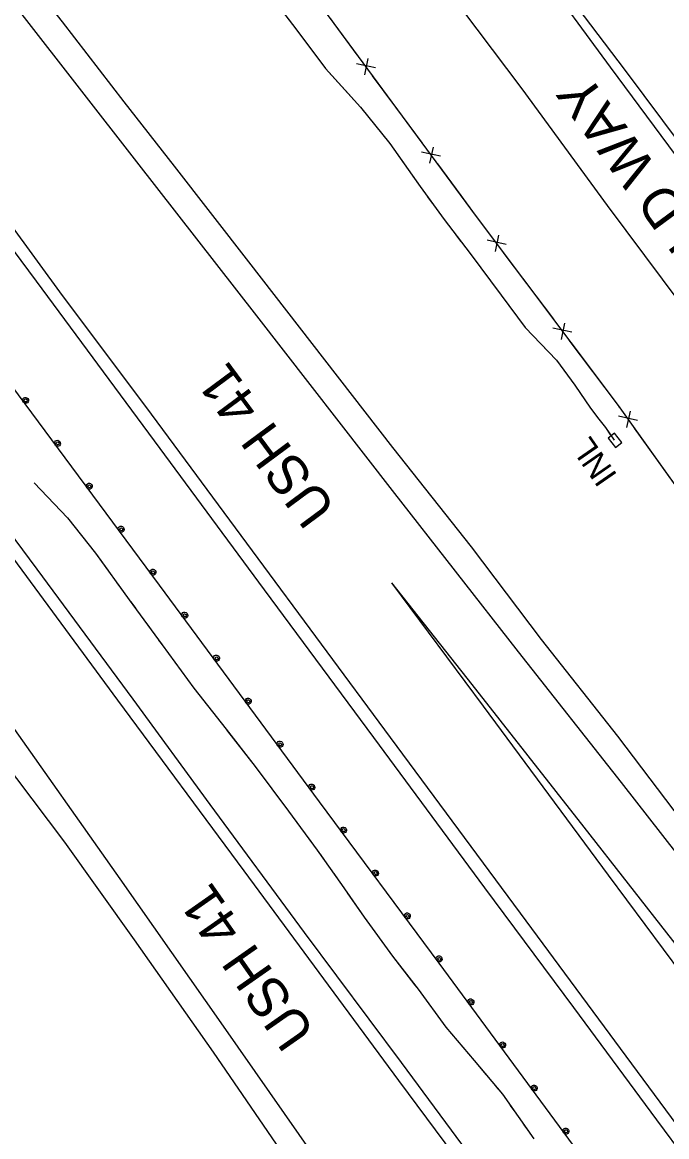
# Model space of a CAD drawing. Extents: x 353423 to 364002, y 127000 to 201942.
# Drawn here: x 358103.2 to 358266.8, y 134000 to 134282.6 of the extents above; entities that cross this region are included whole.
import ezdxf

# ---------------------------------------------------------------- set-up
doc = ezdxf.new("R2010")
doc.units = 0
for name, color, linetype in [('E_DTM_SlopeBottom', 7, 'Continuous'), ('E_DTM_SlopeTop', 7, 'Continuous'), ('E_MISCPROP', 7, 'Continuous'), ('E_RW_IP', 7, 'Continuous'), ('E_STRUCT_WingWall', 7, 'Continuous')]:
    doc.layers.add(name, color=color, linetype=linetype)

msp = doc.modelspace()

# ---------------------------------------------------------------- linework, layer by layer
at = {"layer": 'E_DTM_SlopeBottom'}
for p, q in [((358190.14, 134269.28), (358191.03, 134273.42)), ((358192.85, 134271.07), (358188.04, 134272.14)), ((358206.7, 134246.87), (358207.59, 134251.01)), ((358209.4, 134248.66), (358204.59, 134249.73)), ((358223.32, 134224.5), (358224.18, 134228.64)), ((358226.02, 134226.31), (358221.19, 134227.34)), ((358242.74, 134204.03), (358237.92, 134205.06)), ((358240.05, 134202.22), (358240.91, 134206.36)), ((358259.39, 134181.65), (358254.59, 134182.78)), ((358256.66, 134179.9), (358257.61, 134184.02))]:
    msp.add_line(p, q, dxfattribs=at)
for points in [[(358435.86, 133952.59), (358393.53, 133995.64), (358355.13, 134047.78), (358318.08, 134098.15), (358281.06, 134148.45), (358254.55, 134185.41), (358218.26, 134233.74), (358182.35, 134282.36), (358148.23, 134328.01), (358112.55, 134376.05), (358092.67, 134402.56)], [(358188.23, 134274.4), (358182.35, 134282.36), (358181.5, 134283.5)], [(358198.06, 134261.1), (358192.14, 134269.1)], [(358204.78, 134251.99), (358198.06, 134261.1)], [(358214.61, 134238.69), (358208.69, 134246.7)], [(358221.37, 134229.6), (358218.26, 134233.74), (358214.61, 134238.69)], [(358231.3, 134216.38), (358225.32, 134224.34)], [(358238.1, 134207.33), (358231.3, 134216.38)], [(358248.03, 134194.1), (358242.05, 134202.06)], [(358254.82, 134185.04), (358254.55, 134185.41), (358248.03, 134194.1)], [(358264.46, 134171.6), (358258.65, 134179.69)], [(358253.79, 134174.82), (358255.36, 134176.05), (358253.51, 134178.41), (358251.94, 134177.18), (358253.79, 134174.82)], [(358271.05, 134162.4), (358264.46, 134171.6)]]:
    msp.add_lwpolyline(points, dxfattribs=at)
at = {"layer": 'E_DTM_SlopeTop'}
for points in [[(358415.27, 133722.02), (358387.19, 133760), (358361.15, 133795.17), (358331.12, 133835.63), (358300.06, 133877.67), (358267.49, 133921.52), (358236.31, 133963.85), (358198.76, 134014.23), (358159.51, 134067.42), (358127.47, 134110.72), (358088.74, 134163.19), (358058.38, 134204.18), (358025.08, 134249.29), (358000.18, 134282.95), (357974.43, 134317.75), (357950.56, 134350.12), (357914.23, 134398.54)], [(357974.16, 134396.1), (358000.81, 134360.16), (358025.74, 134326.62), (358049.41, 134294.54), (358078.22, 134255.27), (358106.79, 134216.99), (358136.71, 134176.45), (358164.66, 134138.72), (358192.37, 134101.28), (358220.57, 134063.13), (358243.14, 134032.73), (358264.16, 134004.3), (358286.81, 133973.85), (358308.07, 133945.08), (358330.44, 133914.93), (358355.78, 133880.67), (358380.96, 133846.88), (358401.94, 133818.36), (358421.37, 133792.31)], [(357977.82, 134396.88), (358000.87, 134365.68), (358025.16, 134332.89), (358049.16, 134300.56), (358073.6, 134267.52), (358092.86, 134241.31), (358113.39, 134213.38), (358134.53, 134185.23), (358161.55, 134148.55), (358196.56, 134101.27), (358229.62, 134056.67), (358260.76, 134014.63), (358289.78, 133975.39), (358321.32, 133932.76), (358347.93, 133897.12), (358377.8, 133856.42), (358406.41, 133817.77), (358421.8, 133796.91)], [(358015.83, 134396.91), (358042, 134363.14), (358071.37, 134325.52), (358103.15, 134284.62), (358132.19, 134247.25), (358162.7, 134208.21), (358197.09, 134163.88), (358229.11, 134122.94), (358255.26, 134089.84), (358283.44, 134053.73), (358305.37, 134025.24), (358330.29, 133993.23), (358358.14, 133957.2), (358386.24, 133921.21), (358412.62, 133887.07), (358427.98, 133866.96)], [(358028.18, 134392.9), (358046.23, 134369.73), (358060.9, 134350.67), (358079.8, 134326.16), (358098.38, 134301.86), (358113.37, 134282.76), (358128.97, 134262.48), (358141.8, 134246.14), (358160.67, 134221.88), (358179.91, 134197.04), (358197.22, 134174.83), (358217.16, 134149.57), (358234.96, 134126.11), (358254.28, 134101.6), (358272.57, 134077.51), (358288.71, 134057.06), (358306.44, 134034.23), (358323.99, 134010.82), (358345.06, 133983.17), (358362.9, 133959.8), (358382.39, 133934.95), (358402.48, 133908.73), (358426.16, 133877.85)], [(358438.9, 134012.47), (358418.65, 134032.3), (358397.18, 134054.6), (358377.33, 134076.01), (358356.46, 134099.96), (358334.14, 134127), (358312.98, 134154.15), (358296.73, 134175.51), (358275.23, 134204.78), (358251.8, 134236.15), (358230.09, 134265.75), (358211.19, 134290.92), (358190.09, 134319.48), (358166.83, 134350.68), (358147.07, 134377.19), (358135.24, 134393.48)], [(358441, 134040.82), (358420.3, 134061.58), (358398.35, 134085.21), (358376.1, 134110.63), (358354.96, 134135.91), (358339.59, 134154.86), (358320.48, 134179.82), (358304.76, 134200.89), (358290.07, 134220.7), (358270.97, 134246.37), (358252.52, 134271.24), (358234, 134296.57), (358214.61, 134322.71), (358196, 134347.62), (358176, 134374.22), (358163.43, 134391.47)], [(358441.35, 134045.38), (358415.37, 134071.93), (358393.99, 134095.18), (358370.31, 134122.32), (358350.56, 134146.5), (358329.11, 134173.37), (358310.82, 134197.62), (358296.57, 134216.3), (358280.25, 134238.33), (358256.33, 134270.45), (358237.14, 134295.79), (358216.71, 134324.8), (358200.97, 134346.69), (358168.48, 134390.5)], [(358416.24, 133726.44), (358397.14, 133752.28), (358381.22, 133773.81), (358365.92, 133794.74), (358345.72, 133822.13), (358327.64, 133846.09), (358303.03, 133879.42), (358280.42, 133909.99), (358265.85, 133929.55), (358250.54, 133950.32), (358236.91, 133968.78), (358217.68, 133994.21), (358199.44, 134018.83), (358174.83, 134051.83), (358150.92, 134084.29), (358131.33, 134110.96), (358106.97, 134143.92), (358088.23, 134169.17)], [(358196.96, 134140.44), (358217.31, 134114.67), (358245.74, 134078.51), (358268.29, 134049.76), (358292.83, 134018.05), (358319.83, 133982.9), (358347.55, 133946.63), (358373.04, 133913.7), (358402.68, 133875.36), (358427.64, 133842.77)], [(358196.96, 134140.44), (358220.19, 134109.2), (358251.94, 134066.31), (358284.47, 134022.55), (358309.69, 133988.38), (358330.79, 133960.2), (358360.09, 133920.37), (358382.01, 133890.85), (358408.08, 133855.26), (358426.57, 133830.55)], [(358410.07, 133660.92), (358396.75, 133680.83), (358382.44, 133701.47), (358366.01, 133724.82), (358350.77, 133746.96), (358332.95, 133772.58), (358312.98, 133801.46), (358290.39, 133833.93), (358270.9, 133861.93), (358247.7, 133895), (358226.99, 133924.43), (358203.71, 133957.7), (358181.57, 133989.1), (358154.33, 134028.02), (358128.03, 134065.44), (358098.71, 134107.01)], [(358410.49, 133650.87), (358393.29, 133676.15), (358374.38, 133703.52), (358357.7, 133727.25), (358339.4, 133753.66), (358320.07, 133781.45), (358301.48, 133808.44), (358281.55, 133836.86), (358261.2, 133866.08), (358242.57, 133892.57), (358225.2, 133917.27), (358205.5, 133944.9), (358188.78, 133968.59), (358169.81, 133995.17), (358151.76, 134021.41), (358131.7, 134049.96), (358113.99, 134074.7), (358093.46, 134101.84)]]:
    msp.add_lwpolyline(points, dxfattribs=at)
at = {"layer": 'E_MISCPROP'}
msp.add_lwpolyline([(357949.51, 134394.49), (357983.38, 134348.89), (358011.62, 134310.61), (358041.74, 134270.16), (358067.7, 134234.86), (358100.47, 134190.43), (358137.93, 134139.92), (358178.62, 134084.9), (358208.98, 134043.99), (358254.85, 133981.72), (358294.56, 133928.24), (358331.38, 133878.66), (358371.04, 133825.05), (358388.06, 133801.9), (358395.89, 133790.47), (358407.33, 133770)], dxfattribs=at)
msp.add_lwpolyline([(357949.51, 134394.49), (357983.38, 134348.89), (358011.62, 134310.61), (358041.74, 134270.16), (358067.7, 134234.86), (358100.47, 134190.43), (358137.93, 134139.92), (358178.62, 134084.9), (358208.98, 134043.99), (358254.85, 133981.72), (358294.56, 133928.24), (358331.38, 133878.66), (358371.04, 133825.05), (358388.06, 133801.9), (358395.89, 133790.47), (358407.33, 133770)], dxfattribs=at)
for centre, major_axis, ratio in [((358104.08, 134186.76), (0.492, -0.618), 0.9107), ((358104.11, 134186.73), (0.248, -0.311), 0.9107), ((358112.16, 134175.87), (0.492, -0.618), 0.9107), ((358112.19, 134175.83), (0.248, -0.311), 0.9107), ((358120.24, 134164.98), (0.492, -0.618), 0.9107), ((358120.27, 134164.94), (0.248, -0.311), 0.9107), ((358128.32, 134154.09), (0.492, -0.618), 0.9107), ((358128.35, 134154.05), (0.248, -0.311), 0.9107), ((358136.4, 134143.19), (0.492, -0.618), 0.9107), ((358136.43, 134143.16), (0.248, -0.311), 0.9107), ((358144.47, 134132.29), (0.488, -0.621), 0.910741), ((358144.49, 134132.26), (0.246, -0.313), 0.910741), ((358152.53, 134121.39), (0.488, -0.621), 0.910741), ((358152.56, 134121.35), (0.246, -0.313), 0.910741), ((358160.6, 134110.48), (0.488, -0.621), 0.910741), ((358160.62, 134110.45), (0.246, -0.313), 0.910741), ((358168.66, 134099.58), (0.488, -0.621), 0.910741), ((358168.68, 134099.54), (0.246, -0.313), 0.910741), ((358176.72, 134088.68), (0.488, -0.621), 0.910741), ((358176.75, 134088.64), (0.246, -0.313), 0.910741), ((358184.8, 134077.78), (0.483, -0.625), 0.910773), ((358184.82, 134077.75), (0.243, -0.315), 0.910773), ((358192.88, 134066.89), (0.483, -0.625), 0.910773), ((358192.91, 134066.86), (0.243, -0.315), 0.910773), ((358200.96, 134056), (0.483, -0.625), 0.910773), ((358200.99, 134055.96), (0.243, -0.315), 0.910773), ((358209.04, 134045.11), (0.483, -0.625), 0.910773), ((358209.07, 134045.07), (0.243, -0.315), 0.910773), ((358217.09, 134034.19), (0.489, -0.62), 0.910732), ((358217.12, 134034.15), (0.246, -0.313), 0.910732), ((358225.14, 134023.27), (0.489, -0.62), 0.910732), ((358225.16, 134023.23), (0.246, -0.313), 0.910732), ((358233.18, 134012.35), (0.489, -0.62), 0.910732), ((358233.21, 134012.32), (0.246, -0.313), 0.910732), ((358241.22, 134001.43), (0.489, -0.62), 0.910732), ((358241.25, 134001.4), (0.246, -0.313), 0.910732)]:
    msp.add_ellipse(centre, major_axis=major_axis, ratio=ratio, dxfattribs=at)
at = {"layer": 'E_STRUCT_WingWall'}
for points in [[(358097.13, 134382.12), (358106.36, 134370.55), (358116.68, 134356.28), (358122.09, 134347.37), (358132.27, 134335.01), (358140.44, 134324.78), (358148.19, 134314.06), (358156.76, 134302.05), (358164.43, 134291.7), (358172.64, 134281.02), (358180.19, 134270.89), (358189.11, 134261.11), (358196.55, 134251.93), (358204.18, 134241.01), (358210.3, 134232.63), (358216.87, 134223.96), (358224.75, 134213.41), (358230.87, 134205.2), (358238.78, 134196.97), (358243.47, 134190.64), (358247.46, 134184.79), (358249.55, 134182.02), (358251.26, 134179.88), (358253.46, 134176.62)], [(358167.93, 134287.15), (358172.64, 134281.02), (358180.19, 134270.89), (358186.01, 134264.52)], [(358186.01, 134264.52), (358189.11, 134261.11), (358196.55, 134251.93), (358203.75, 134241.62)], [(358206.1, 134238.38), (358207.28, 134236.77)], [(358209.64, 134233.54), (358210.3, 134232.63), (358210.83, 134231.93)], [(358213.24, 134228.74), (358214.45, 134227.15)], [(358216.87, 134223.96), (358216.87, 134223.96), (358224.75, 134213.41), (358230.87, 134205.2), (358234.74, 134201.17)], [(358234.74, 134201.17), (358238.78, 134196.97), (358243.47, 134190.64), (358247.46, 134184.79), (358249.55, 134182.02), (358251.26, 134179.88), (358252.39, 134178.22)], [(358106.24, 134165.87), (358114.67, 134156.93), (358121.82, 134147.96), (358130.39, 134136.15), (358138.71, 134124.72), (358146.79, 134113.75), (358154.96, 134103.32), (358162.32, 134093.89), (358170.76, 134082.58), (358178.07, 134072.7), (358184.23, 134063.99), (358189.98, 134055.71), (358197.16, 134045.83), (358203.69, 134037.4), (358210.71, 134027.77), (358217.95, 134019.34), (358225.1, 134010.75), (358233.05, 133999.45)], [(358106.24, 134165.87), (358114.67, 134156.93), (358121.82, 134147.96), (358124.9, 134143.72)], [(358127.25, 134140.48), (358128.42, 134138.86)], [(358130.77, 134135.63), (358131.95, 134134.01)], [(358134.3, 134130.78), (358135.48, 134129.16)], [(358137.84, 134125.93), (358138.71, 134124.72), (358146.79, 134113.75), (358154.96, 134103.32), (358155.35, 134102.82)], [(358155.35, 134102.82), (358162.32, 134093.89), (358170.76, 134082.58), (358172.88, 134079.72)], [(358175.26, 134076.5), (358176.45, 134074.89)], [(358178.8, 134071.66), (358179.96, 134070.03)], [(358182.27, 134066.76), (358183.42, 134065.13)], [(358185.71, 134061.85), (358189.98, 134055.71), (358197.16, 134045.83), (358202.86, 134038.47)], [(358202.86, 134038.47), (358203.69, 134037.4), (358210.71, 134027.77), (358217.95, 134019.34), (358220.9, 134015.79)], [(358223.46, 134012.72), (358224.74, 134011.18)], [(358227.08, 134007.94), (358228.23, 134006.3)], [(358230.53, 134003.03), (358231.68, 134001.39)]]:
    msp.add_lwpolyline(points, dxfattribs=at)

# ---------------------------------------------------------------- texts
at = {"layer": 'E_DTM_SlopeBottom'}
msp.add_text('INL', height=6, rotation=124.7409, dxfattribs=at).set_placement((358254.4, 134167.72))
at = {"layer": 'E_RW_IP'}
for s, rotation, p in [('MAYFIELD WAY', 126.305, (358306.27, 134188.87)), ('USH 41', 126.5246, (358183.11, 134159.38)), ('USH 41', 124.98, (358177.81, 134026.54))]:
    msp.add_text(s, height=10, rotation=rotation, dxfattribs=at).set_placement(p)

doc.saveas('drawing.dxf')
